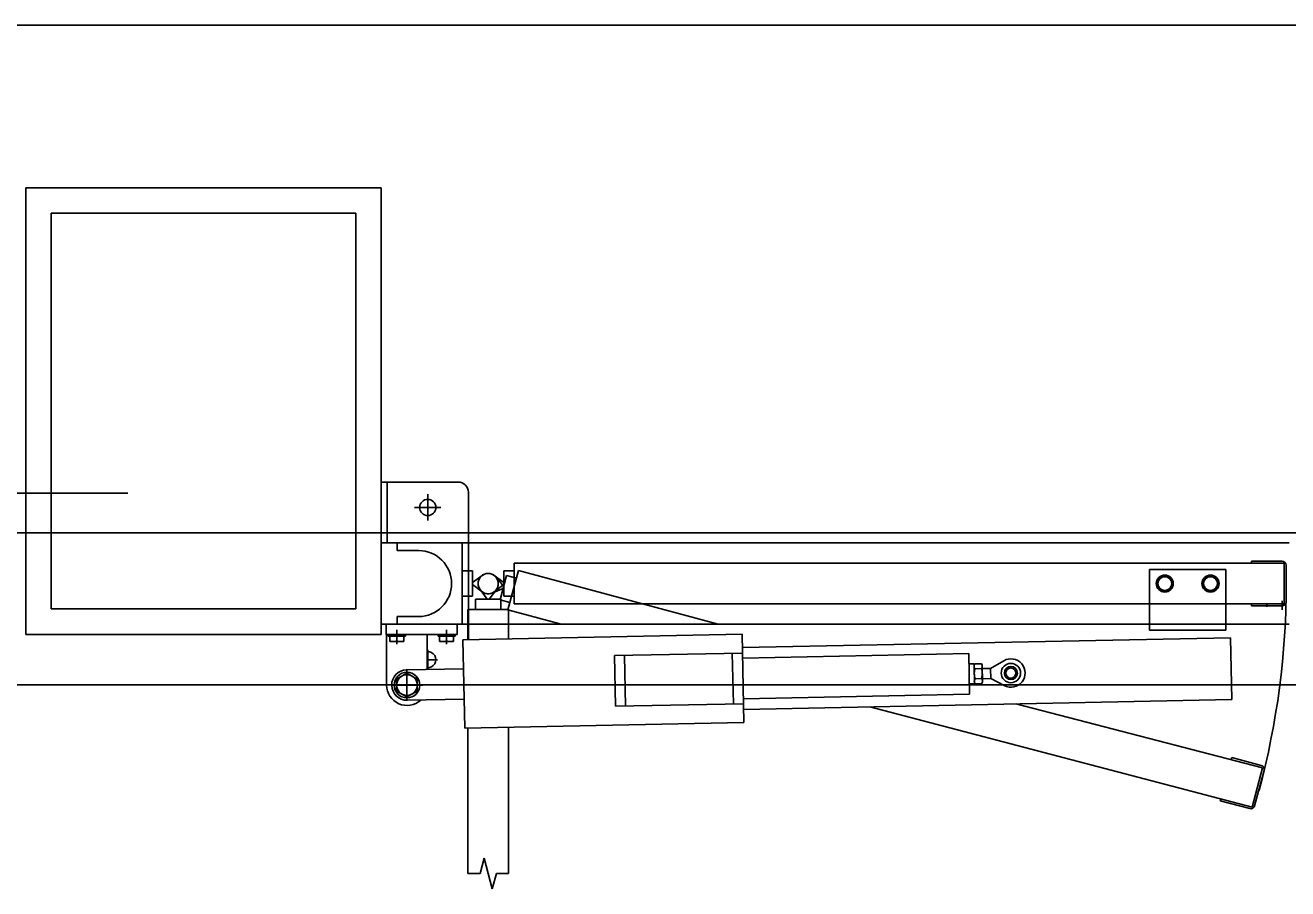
# Model space of a CAD drawing. Extents: x -264205 to -263659, y -1242401 to -1242060.
# Drawn here: x -263829.938 to -263828.694, y -1242241.658 to -1242240.807 of the extents above; entities that cross this region are included whole.
import ezdxf

# ---------------------------------------------------------------- set-up
doc = ezdxf.new("R2010")
doc.units = 0
for name, color, linetype in [('OBRUBNIKY_KOMUNIKACIE_PROJEKT', 7, 'Continuous'), ('OSI_STAVBY_KFA', 7, 'Continuous'), ('SITUACIA_DSP_2D', 7, 'Continuous')]:
    doc.layers.add(name, color=color, linetype=linetype)

msp = doc.modelspace()

# ---------------------------------------------------------------- linework, layer by layer
at = {"layer": 'OBRUBNIKY_KOMUNIKACIE_PROJEKT'}
msp.add_line((-263822.7898, -1242241.4572), (-263894.9678, -1242241.4572), dxfattribs=at)
at = {"layer": 'OSI_STAVBY_KFA'}
msp.add_line((-263792.6528, -1242240.8072), (-263911.5228, -1242240.8072), dxfattribs=at)
at = {"layer": 'SITUACIA_DSP_2D'}
for p, q in [((-263829.5875, -1242240.9673), (-263829.9375, -1242240.9673)), ((-263829.9375, -1242240.9673), (-263829.9375, -1242241.4073)), ((-263829.5875, -1242241.4073), (-263829.5875, -1242240.9673)), ((-263829.6125, -1242240.9923), (-263829.9125, -1242240.9923)), ((-263829.9125, -1242240.9923), (-263829.9125, -1242241.3823)), ((-263829.6125, -1242241.3823), (-263829.6125, -1242240.9923)), ((-263829.5875, -1242241.2573), (-263829.5115, -1242241.2573)), ((-263829.5815, -1242241.3173), (-263829.5815, -1242241.2573)), ((-263830.0336, -1242241.2681), (-263829.8369, -1242241.2681)), ((-263829.5415, -1242241.2953), (-263829.5415, -1242241.2693)), ((-263829.5015, -1242241.3173), (-263829.5015, -1242241.2673)), ((-263829.5545, -1242241.2823), (-263829.5285, -1242241.2823)), ((-263894.581, -1242241.3072), (-263822.7898, -1242241.3072)), ((-263829.5875, -1242241.3073), (-263829.5875, -1242241.4073)), ((-263828.693, -1242241.3173), (-263829.5875, -1242241.3173)), ((-263829.5715, -1242241.3248), (-263829.5715, -1242241.3173)), ((-263829.5505, -1242241.3248), (-263829.5715, -1242241.3248)), ((-263829.5075, -1242241.3973), (-263829.5075, -1242241.3173)), ((-263829.5015, -1242241.3973), (-263829.5015, -1242241.3173)), ((-263828.698, -1242241.3373), (-263829.4565, -1242241.3373)), ((-263829.4565, -1242241.3773), (-263829.4565, -1242241.3373)), ((-263828.7, -1242241.3353), (-263828.73, -1242241.3353)), ((-263828.73, -1242241.3373), (-263828.73, -1242241.3353)), ((-263828.698, -1242241.3773), (-263828.698, -1242241.3373)), ((-263829.5075, -1242241.3448), (-263829.5075, -1242241.3698)), ((-263829.5075, -1242241.3448), (-263829.4975, -1242241.3448)), ((-263829.4975, -1242241.3448), (-263829.4975, -1242241.3698)), ((-263829.4975, -1242241.3563), (-263829.4879, -1242241.3492)), ((-263829.476, -1242241.3492), (-263829.4665, -1242241.3563)), ((-263829.4702, -1242241.3734), (-263829.4638, -1242241.3492)), ((-263829.4565, -1242241.3448), (-263829.4665, -1242241.3448)), ((-263829.4665, -1242241.3448), (-263829.4665, -1242241.3698)), ((-263829.4541, -1242241.3518), (-263829.4638, -1242241.3492)), ((-263829.4522, -1242241.3445), (-263829.4625, -1242241.3832)), ((-263829.4565, -1242241.3448), (-263829.4565, -1242241.3698)), ((-263829.2554, -1242241.3973), (-263829.4522, -1242241.3445)), ((-263828.7555, -1242241.3433), (-263828.8305, -1242241.3433)), ((-263828.8305, -1242241.3973), (-263828.8305, -1242241.3433)), ((-263828.8194, -1242241.3505), (-263828.8233, -1242241.3573)), ((-263828.8115, -1242241.3505), (-263828.8194, -1242241.3505)), ((-263828.8076, -1242241.3573), (-263828.8115, -1242241.3505)), ((-263828.7744, -1242241.3505), (-263828.7783, -1242241.3573)), ((-263828.7665, -1242241.3505), (-263828.7744, -1242241.3505)), ((-263828.7626, -1242241.3573), (-263828.7665, -1242241.3505)), ((-263828.7555, -1242241.3973), (-263828.7555, -1242241.3433)), ((-263828.696, -1242241.3753), (-263828.696, -1242241.3393)), ((-263829.4975, -1242241.3583), (-263829.4975, -1242241.3563)), ((-263829.4879, -1242241.3653), (-263829.4975, -1242241.3583)), ((-263829.4783, -1242241.3666), (-263829.4673, -1242241.3622)), ((-263829.4665, -1242241.3583), (-263829.476, -1242241.3653)), ((-263829.4667, -1242241.3603), (-263829.4742, -1242241.351)), ((-263829.4673, -1242241.3622), (-263829.4667, -1242241.3603)), ((-263829.4665, -1242241.3563), (-263829.4665, -1242241.3583)), ((-263828.8233, -1242241.3573), (-263828.8194, -1242241.3641)), ((-263828.8115, -1242241.3641), (-263828.8076, -1242241.3573)), ((-263828.7783, -1242241.3573), (-263828.7744, -1242241.3641)), ((-263828.7665, -1242241.3641), (-263828.7626, -1242241.3573)), ((-263829.5075, -1242241.3698), (-263829.4975, -1242241.3698)), ((-263829.4945, -1242241.3728), (-263829.4695, -1242241.3728)), ((-263829.4945, -1242241.3828), (-263829.4945, -1242241.3728)), ((-263829.49, -1242241.3632), (-263829.483, -1242241.3728)), ((-263829.483, -1242241.3728), (-263829.481, -1242241.3728)), ((-263829.481, -1242241.3728), (-263829.4739, -1242241.3632)), ((-263829.4606, -1242241.3759), (-263829.4702, -1242241.3734)), ((-263829.4695, -1242241.3828), (-263829.4695, -1242241.3728)), ((-263829.4565, -1242241.3698), (-263829.4665, -1242241.3698)), ((-263828.8194, -1242241.3641), (-263828.8115, -1242241.3641)), ((-263828.7744, -1242241.3641), (-263828.7665, -1242241.3641)), ((-263828.6998, -1242241.3743), (-263828.6998, -1242241.3833)), ((-263829.9125, -1242241.3823), (-263829.6125, -1242241.3823)), ((-263829.462, -1242241.3828), (-263829.502, -1242241.3828)), ((-263829.502, -1242241.4126), (-263829.502, -1242241.3828)), ((-263829.4945, -1242241.3828), (-263829.4695, -1242241.3828)), ((-263829.41, -1242241.3973), (-263829.4625, -1242241.3832)), ((-263829.462, -1242241.4118), (-263829.462, -1242241.3828)), ((-263828.698, -1242241.3773), (-263829.4565, -1242241.3773)), ((-263828.73, -1242241.3793), (-263828.73, -1242241.3773)), ((-263828.7, -1242241.3793), (-263828.73, -1242241.3793)), ((-263828.715, -1242241.3802), (-263828.715, -1242241.3773)), ((-263828.693, -1242241.3973), (-263829.5875, -1242241.3973)), ((-263829.5825, -1242241.3973), (-263829.5825, -1242241.4073)), ((-263829.5825, -1242241.3973), (-263829.5125, -1242241.3973)), ((-263829.5505, -1242241.3898), (-263829.5715, -1242241.3898)), ((-263829.5715, -1242241.3973), (-263829.5715, -1242241.3898)), ((-263829.5125, -1242241.3973), (-263829.5125, -1242241.4073)), ((-263829.5015, -1242241.4126), (-263829.5015, -1242241.3973)), ((-263828.8305, -1242241.4033), (-263828.8305, -1242241.3973)), ((-263828.7555, -1242241.4033), (-263828.7555, -1242241.3973)), ((-263829.9375, -1242241.4073), (-263829.5875, -1242241.4073)), ((-263829.5825, -1242241.4073), (-263829.5125, -1242241.4073)), ((-263829.582, -1242241.4073), (-263829.582, -1242241.4573)), ((-263829.5636, -1242241.4073), (-263829.5804, -1242241.4073)), ((-263829.5804, -1242241.409), (-263829.5804, -1242241.4073)), ((-263829.5636, -1242241.409), (-263829.5804, -1242241.409)), ((-263829.5652, -1242241.409), (-263829.5788, -1242241.409)), ((-263829.5788, -1242241.409), (-263829.5788, -1242241.4145)), ((-263829.572, -1242241.4171), (-263829.572, -1242241.4028)), ((-263829.572, -1242241.409), (-263829.572, -1242241.4136)), ((-263829.5652, -1242241.4145), (-263829.5652, -1242241.409)), ((-263829.5636, -1242241.409), (-263829.5636, -1242241.4073)), ((-263829.542, -1242241.4073), (-263829.542, -1242241.4419)), ((-263829.5146, -1242241.4073), (-263829.5314, -1242241.4073)), ((-263829.5314, -1242241.409), (-263829.5314, -1242241.4073)), ((-263829.5146, -1242241.409), (-263829.5314, -1242241.409)), ((-263829.5162, -1242241.409), (-263829.5298, -1242241.409)), ((-263829.5298, -1242241.409), (-263829.5298, -1242241.4145)), ((-263829.523, -1242241.4171), (-263829.523, -1242241.4028)), ((-263829.523, -1242241.409), (-263829.523, -1242241.4136)), ((-263829.5162, -1242241.4145), (-263829.5162, -1242241.409)), ((-263829.5146, -1242241.409), (-263829.5146, -1242241.4073)), ((-263829.2319, -1242241.4072), (-263829.5069, -1242241.4127)), ((-263829.5069, -1242241.4127), (-263829.5051, -1242241.4996)), ((-263829.2302, -1242241.4942), (-263829.2319, -1242241.4072)), ((-263828.7507, -1242241.4106), (-263829.2316, -1242241.4202)), ((-263828.7555, -1242241.4033), (-263828.8305, -1242241.4033)), ((-263828.7507, -1242241.4106), (-263828.7495, -1242241.4716)), ((-263829.5788, -1242241.4145), (-263829.5652, -1242241.4145)), ((-263829.5415, -1242241.4419), (-263829.5415, -1242241.4227)), ((-263829.5298, -1242241.4145), (-263829.5162, -1242241.4145)), ((-263829.542, -1242241.4323), (-263829.5319, -1242241.4323)), ((-263829.2315, -1242241.4257), (-263829.3576, -1242241.4282)), ((-263829.3566, -1242241.4782), (-263829.3576, -1242241.4282)), ((-263829.3466, -1242241.478), (-263829.3476, -1242241.428)), ((-263829.2405, -1242241.4759), (-263829.2415, -1242241.4259)), ((-263829.0086, -1242241.4263), (-263829.2314, -1242241.4307)), ((-263829.0078, -1242241.4662), (-263829.0086, -1242241.4263)), ((-263829.0034, -1242241.4362), (-263829.0084, -1242241.4362)), ((-263829.003, -1242241.4561), (-263829.0034, -1242241.4362)), ((-263829.0034, -1242241.4377), (-263829.0027, -1242241.4363)), ((-263828.9962, -1242241.4362), (-263829.0027, -1242241.4363)), ((-263828.9954, -1242241.4375), (-263828.9962, -1242241.4362)), ((-263828.9951, -1242241.4545), (-263828.9954, -1242241.4375)), ((-263828.9872, -1242241.4408), (-263828.9741, -1242241.4333)), ((-263829.5722, -1242241.4514), (-263829.562, -1242241.4455)), ((-263829.5063, -1242241.4412), (-263829.5623, -1242241.4423)), ((-263829.562, -1242241.4729), (-263829.562, -1242241.4417)), ((-263829.562, -1242241.4455), (-263829.5518, -1242241.4514)), ((-263829.0031, -1242241.4546), (-263829.0034, -1242241.4377)), ((-263828.9961, -1242241.4411), (-263829.0026, -1242241.4412)), ((-263828.9872, -1242241.4408), (-263828.9953, -1242241.441)), ((-263828.9872, -1242241.4408), (-263828.987, -1242241.4508)), ((-263822.7898, -1242241.4572), (-263894.9678, -1242241.4572)), ((-263829.5776, -1242241.4573), (-263829.5464, -1242241.4573)), ((-263829.5722, -1242241.4632), (-263829.5722, -1242241.4514)), ((-263829.5518, -1242241.4514), (-263829.5518, -1242241.4632)), ((-263829.003, -1242241.4561), (-263829.008, -1242241.4562)), ((-263829.0031, -1242241.4546), (-263829.0023, -1242241.4559)), ((-263828.9959, -1242241.4509), (-263829.0024, -1242241.451)), ((-263828.9958, -1242241.4558), (-263829.0023, -1242241.4559)), ((-263828.9951, -1242241.4545), (-263828.9958, -1242241.4558)), ((-263828.987, -1242241.4508), (-263828.9951, -1242241.451)), ((-263828.987, -1242241.4508), (-263828.9736, -1242241.4578)), ((-263829.562, -1242241.469), (-263829.5722, -1242241.4632)), ((-263829.5518, -1242241.4632), (-263829.562, -1242241.469)), ((-263829.5617, -1242241.4723), (-263829.5057, -1242241.4711)), ((-263829.0078, -1242241.4662), (-263829.2306, -1242241.4707)), ((-263829.2304, -1242241.4812), (-263828.7495, -1242241.4716)), ((-263829.2305, -1242241.4757), (-263829.3566, -1242241.4782)), ((-263828.7294, -1242241.5775), (-263829.1061, -1242241.4787)), ((-263828.7191, -1242241.5389), (-263828.9622, -1242241.4758)), ((-263829.5051, -1242241.4996), (-263829.2302, -1242241.4942)), ((-263829.502, -1242241.6429), (-263829.502, -1242241.4996)), ((-263829.462, -1242241.6429), (-263829.462, -1242241.4988)), ((-263828.75, -1242241.5306), (-263828.7495, -1242241.5287)), ((-263828.7495, -1242241.5287), (-263828.7205, -1242241.5365)), ((-263828.7191, -1242241.5389), (-263828.7294, -1242241.5775)), ((-263828.7177, -1242241.5414), (-263828.727, -1242241.5761)), ((-263828.7609, -1242241.5712), (-263828.7603, -1242241.5693)), ((-263828.7319, -1242241.579), (-263828.7609, -1242241.5712)), ((-263829.49, -1242241.6429), (-263829.486, -1242241.6279)), ((-263829.486, -1242241.6279), (-263829.478, -1242241.6579)), ((-263829.502, -1242241.6429), (-263829.49, -1242241.6429)), ((-263829.478, -1242241.6579), (-263829.4739, -1242241.6429)), ((-263829.4739, -1242241.6429), (-263829.462, -1242241.6429))]:
    msp.add_line(p, q, dxfattribs=at)
for centre, radius in [((-263829.5415, -1242241.2823), 0.008), ((-263828.8155, -1242241.3573), 0.0084), ((-263828.8155, -1242241.3573), 0.0068), ((-263828.7705, -1242241.3573), 0.0084), ((-263828.7705, -1242241.3573), 0.0068), ((-263828.9671, -1242241.4454), 0.00952), ((-263829.562, -1242241.4573), 0.0126), ((-263829.562, -1242241.4573), 0.0102), ((-263828.9671, -1242241.4454), 0.00645), ((-263828.9671, -1242241.4454), 0.005)]:
    msp.add_circle(centre, radius, dxfattribs=at)
for centre, radius, start, end in [((-263829.5115, -1242241.2673), 0.01, 0, 90), ((-263829.5505, -1242241.3573), 0.0325, 270, 90), ((-263828.7, -1242241.3393), 0.004, 0, 90), ((-263829.482, -1242241.3573), 0.01, 53.6139, 306.3861), ((-263829.482, -1242241.3573), 0.01, 323.6139, 216.3861), ((-263829.482, -1242241.3573), 0.01, 38.6139, 291.3861), ((-263829.482, -1242241.3573), 0.01, 233.6139, 126.3861), ((-263829.482, -1242241.3573), 0.7862, 345, 0), ((-263828.7, -1242241.3753), 0.004, 270, 0), ((-263829.5754, -1242241.4077), 0.0068, 240, 300), ((-263829.5686, -1242241.4077), 0.0068, 240, 300), ((-263829.5415, -1242241.4323), 0.008, 266.4167, 93.5833), ((-263829.5264, -1242241.4077), 0.0068, 240, 300), ((-263829.5196, -1242241.4077), 0.0068, 240, 300), ((-263828.9991, -1242241.4387), 0.00432, 146.5466, 215.7334), ((-263828.9997, -1242241.4387), 0.00432, 326.5466, 35.7334), ((-263828.9671, -1242241.4454), 0.014, 242.4029, 119.8771), ((-263829.562, -1242241.4573), 0.015, 91.14, 271.14), ((-263828.9871, -1242241.4458), 0.0161, 163.4401, 198.8399), ((-263829.0114, -1242241.4463), 0.0161, 343.4401, 18.8399), ((-263829.562, -1242241.4573), 0.02, 180, 312.5496), ((-263828.9988, -1242241.4534), 0.00432, 146.5466, 215.7334), ((-263829.0024, -1242241.451), 0.0001, 21.9532, 91.14), ((-263828.9959, -1242241.4509), 0.0001, 91.14, 160.3268), ((-263828.9994, -1242241.4534), 0.00432, 326.5466, 35.7334), ((-263828.7215, -1242241.5403), 0.004, 345, 75), ((-263828.7308, -1242241.5751), 0.004, 255, 345)]:
    msp.add_arc(centre, radius, start, end, dxfattribs=at)

doc.saveas('drawing.dxf')
